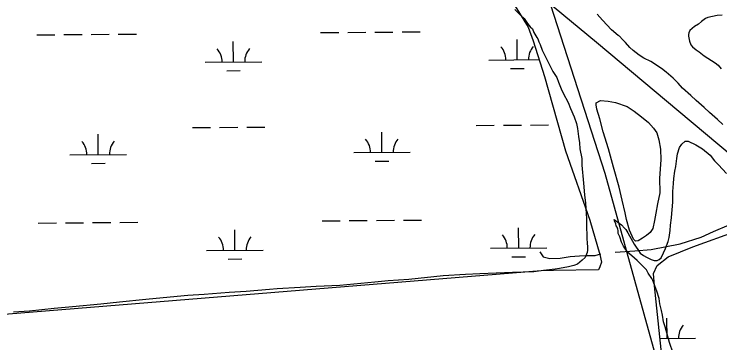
# Model space of a CAD drawing. Extents: x 3540316 to 3578335, y 553172 to 578787.
# Drawn here: x 3557387 to 3558635, y 562880 to 563461 of the extents above; entities that cross this region are included whole.
import ezdxf

# ---------------------------------------------------------------- set-up
doc = ezdxf.new("R2010")
doc.units = 0
for name, color, linetype in [('V-RAIL-TRAK', 7, 'Continuous'), ('V-SITE-VEGE', 7, 'Continuous'), ('V-TOPO-SHOR', 7, 'Continuous'), ('V-UTIL-LINE', 7, 'Continuous'), ('V-WETL-SWMP', 7, 'Continuous')]:
    doc.layers.add(name, color=color, linetype=linetype)

msp = doc.modelspace()

# ---------------------------------------------------------------- linework, layer by layer
at = {"layer": 'V-RAIL-TRAK'}
msp.add_lwpolyline([(3557262, 564378), (3557391, 564270.2), (3557557.3, 564131.9), (3557696.2, 564014.9), (3557848.6, 563887.7), (3557981.1, 563776), (3558128.9, 563652.2), (3558266.9, 563536.2), (3558416.3, 563411.9), (3558562.2, 563290.1), (3558703.6, 563171.6)], dxfattribs=at)
at = {"layer": 'V-SITE-VEGE'}
for points in [[(3558272, 563469.6), (3558283, 563459.1), (3558288.5, 563453.5), (3558294.5, 563444.6), (3558299.4, 563439.1), (3558303.2, 563435.2), (3558306, 563429.1), (3558307.6, 563425.8), (3558310.9, 563420.2), (3558312.5, 563418), (3558314.7, 563412.5), (3558316.8, 563408), (3558320.6, 563397.5), (3558331, 563376.5), (3558335.3, 563368.1), (3558339.1, 563359.8), (3558346.2, 563349.3), (3558349.5, 563341), (3558353.8, 563329.4), (3558357.6, 563321.6), (3558366.3, 563305), (3558370.6, 563294.5), (3558377.2, 563280.1), (3558380.9, 563268.4), (3558383.1, 563259), (3558384.6, 563245.2), (3558386.2, 563234.2), (3558387.2, 563223.1), (3558390.4, 563206), (3558390.9, 563194.4), (3558393.4, 563162.9), (3558395.4, 563141.9), (3558397, 563127.5), (3558398.5, 563108.8), (3558399, 563099.4), (3558398.9, 563082.3), (3558399.3, 563072.9), (3558399.3, 563064.6), (3558400.3, 563056.9), (3558400.8, 563050.2), (3558400.8, 563044.2), (3558400.2, 563040.3), (3558396.8, 563031.5), (3558391.3, 563026.6)], [(3558639.9, 563266.6), (3558630.8, 563275.4), (3558616.6, 563287.7), (3558606.9, 563296.5), (3558592.7, 563308.9), (3558583.6, 563317.6), (3558568.9, 563330.5), (3558560.7, 563339.3), (3558552.1, 563348), (3558539.9, 563358.9), (3558531.8, 563365.6), (3558512.5, 563377.5), (3558500.2, 563383.7), (3558492.1, 563388.9), (3558481.4, 563397.1), (3558475.8, 563402.3), (3558467.7, 563411), (3558462.7, 563416.7), (3558457.1, 563422.4), (3558455, 563423.4), (3558442.8, 563433.7), (3558427.1, 563450.7), (3558418, 563461.5)], [(3558638.8, 563459.3), (3558630.1, 563458.9), (3558621.9, 563457.4), (3558613.2, 563455.4), (3558609.1, 563453.9), (3558602.5, 563448.4), (3558596.8, 563443.8), (3558590.1, 563439.8), (3558581.4, 563432.7), (3558579.8, 563428.1), (3558579.3, 563425.5), (3558579.3, 563422.5), (3558581.2, 563413.8), (3558583.2, 563407.1), (3558586.3, 563403.5), (3558592.9, 563398.3), (3558598, 563394.7), (3558607.1, 563387.5), (3558626.4, 563375.1)], [(3558626.4, 563375.1), (3558631.5, 563371), (3558637.1, 563364.8)], [(3558552.3, 562862), (3558545.8, 562880.8), (3558537.8, 562909), (3558535.1, 562917.3), (3558533, 562929.5), (3558531.4, 562937.7), (3558528.7, 562949.4), (3558527.1, 562958.8), (3558523.3, 562972), (3558516.3, 562990.9), (3558514.7, 562994.2), (3558508.1, 563003.6), (3558504.9, 563009.2), (3558495.5, 563019.2), (3558488.4, 563025.8), (3558479.1, 563034.2), (3558472, 563040.3), (3558464.3, 563051.4), (3558460.5, 563058.6), (3558457.8, 563068), (3558455.1, 563073.6), (3558454.6, 563079.1), (3558454.1, 563081.3), (3558453, 563084.6), (3558451.3, 563087.4), (3558450.8, 563090.7), (3558448.6, 563096.2), (3558447.6, 563098.5), (3558460.7, 563089), (3558466.2, 563083.4), (3558468.4, 563080.6), (3558471.7, 563075.1), (3558483.1, 563055.1), (3558485.8, 563051.3), (3558490.8, 563043.5), (3558494, 563039), (3558499.5, 563035.1), (3558505, 563031.8), (3558513.3, 563027.9), (3558518.8, 563026.2), (3558523.7, 563026.1), (3558527.6, 563027.8), (3558531, 563030.5), (3558534.9, 563039.3), (3558538.8, 563047), (3558543.3, 563059.7), (3558545, 563066.8), (3558546.8, 563079), (3558547.4, 563088.3), (3558549.2, 563101.6), (3558549.8, 563109.3), (3558551, 563122), (3558551.6, 563129.7), (3558551.7, 563147.9), (3558552.9, 563162.3), (3558553.5, 563171.1), (3558555.3, 563183.8), (3558557, 563192), (3558558.8, 563206.4), (3558559.9, 563214.7), (3558563.3, 563225.7), (3558567.2, 563231.7), (3558573.4, 563236.6), (3558578.9, 563236.6), (3558592.1, 563230.4), (3558604.2, 563223.2), (3558617.3, 563212), (3558625, 563202), (3558632.1, 563194.8), (3558646.3, 563179.8)], [(3558391.3, 563026.6), (3558382.9, 563019.5), (3558376.3, 563017.3), (3558366.9, 563014.6), (3558351.4, 563012), (3558343.7, 563010.4), (3558322.7, 563008.3), (3558305.5, 563005.7), (3558268, 563004.9), (3558210, 563002.5), (3558184.6, 563001.1), (3558145.4, 562998.6), (3558084.6, 562992.4), (3558048.2, 562990), (3558024.4, 562987.9), (3557962.6, 562981.8), (3557920.6, 562979.9), (3557892.4, 562978.4), (3557851.6, 562976), (3557838.3, 562975), (3557796.9, 562971.4), (3557767, 562969.4), (3557722.9, 562965.9), (3557693.6, 562963.9), (3557649.9, 562959.8), (3557619.6, 562957.3), (3557572.6, 562952.1), (3557540, 562949), (3557489.7, 562943.9), (3557457.1, 562941.4), (3557413.5, 562936.7), (3557385.3, 562934.8)]]:
    msp.add_lwpolyline(points, dxfattribs=at)
at = {"layer": 'V-TOPO-SHOR'}
for points in [[(3558481.8, 563063.8), (3558475.2, 563079.3), (3558469.5, 563098.3), (3558467.4, 563110), (3558462.2, 563132.9), (3558456.5, 563155.8), (3558446.7, 563190.9), (3558437.9, 563223.5), (3558428.2, 563253.2), (3558422.5, 563276.6), (3558417.3, 563293.7), (3558415.7, 563301), (3558415.7, 563304.4), (3558423.9, 563308.9), (3558437.2, 563307.7), (3558449.9, 563305.4), (3558470.6, 563297.9), (3558483.4, 563289.7), (3558496.3, 563280.1), (3558508.6, 563269.6), (3558517.6, 563259.9), (3558523.1, 563251.7), (3558526.7, 563239), (3558529.9, 563222.9), (3558530.6, 563203.9), (3558527.7, 563171.5), (3558528.5, 563145.6), (3558524.4, 563126), (3558521.7, 563109.8), (3558519, 563096.6), (3558516.2, 563082.8), (3558511.5, 563075.4), (3558504.7, 563070), (3558497.9, 563065.5), (3558490.1, 563060.5), (3558485.3, 563060.4), (3558481.8, 563063.8)], [(3558449.6, 563040.8), (3558484.2, 563042.8), (3558513.5, 563045.7), (3558564.7, 563055.2), (3558601.7, 563067.5), (3558623.6, 563077.1), (3558651.3, 563089.2), (3558677, 563100.8), (3558700.4, 563106.5), (3558718, 563109.7), (3558741.3, 563119.9)], [(3558316.6, 563041.3), (3558322.1, 563032.6), (3558333.8, 563029.8), (3558352.4, 563030.1), (3558370, 563032.8), (3558386.6, 563034.5), (3558400.3, 563034.7), (3558413.9, 563034.9), (3558424.2, 563037.5)]]:
    msp.add_lwpolyline(points, dxfattribs=at)
at = {"layer": 'V-UTIL-LINE'}
msp.add_lwpolyline([(3556816.5, 565856.3), (3556994, 565592.3), (3557266.7, 565186.8), (3557806, 564441.3), (3558083.6, 564015.4), (3558195.9, 563848.2), (3558268.6, 563684.9), (3558431.4, 563180.5), (3558569.1, 562683.3), (3558604.4, 562493.8), (3558621.7, 562305), (3558625.4, 561749.8), (3558562.9, 561665.3), (3558537.9, 561566.9), (3558536.5, 561493.3), (3558661, 561375.2), (3559431.8, 560502.1), (3560274, 559559), (3560869.8, 558922.8), (3561068.9, 558704.1)], dxfattribs=at)
at = {"layer": 'V-WETL-SWMP'}
for p, q in [((3557426.7, 563424.9), (3557458.7, 563425.1)), ((3557474.7, 563425.3), (3557506.7, 563425.5)), ((3557522.7, 563425.6), (3557554.7, 563425.9)), ((3557570.7, 563426), (3557602.7, 563426.2)), ((3557928.6, 563428.8), (3557960.6, 563429)), ((3557976.6, 563429.1), (3558008.6, 563429.4)), ((3558024.6, 563429.5), (3558056.6, 563429.7)), ((3558072.6, 563429.9), (3558104.6, 563430.1)), ((3557774.4, 563376.8), (3557774.1, 563412.8)), ((3558276.3, 563380.7), (3558276, 563416.7)), ((3557724.4, 563376.4), (3557824.4, 563377.2)), ((3558226.3, 563380.3), (3558314.8, 563381)), ((3557762.5, 563361.3), (3557786.5, 563361.5)), ((3558264.4, 563365.2), (3558288.4, 563365.4)), ((3557701.9, 563260.8), (3557733.9, 563261.1)), ((3557749.9, 563261.2), (3557781.9, 563261.4)), ((3557797.9, 563261.6), (3557829.9, 563261.8)), ((3558203.8, 563264.7), (3558235.8, 563264.9)), ((3558251.8, 563265.1), (3558283.8, 563265.3)), ((3558299.8, 563265.4), (3558331.8, 563265.7)), ((3557535.2, 563213.1), (3557534.9, 563249.1)), ((3558037.1, 563217), (3558036.8, 563253)), ((3557485.2, 563212.7), (3557585.2, 563213.5)), ((3557987.1, 563216.6), (3558087.1, 563217.4)), ((3557523.3, 563197.6), (3557547.3, 563197.8)), ((3558025.2, 563201.5), (3558049.2, 563201.6)), ((3558075.2, 563097.2), (3558107.2, 563097.4)), ((3557429.3, 563092.2), (3557461.3, 563092.5)), ((3557477.3, 563092.6), (3557509.3, 563092.8)), ((3557525.3, 563093), (3557557.3, 563093.2)), ((3557573.3, 563093.3), (3557605.3, 563093.6)), ((3557931.2, 563096.1), (3557963.2, 563096.3)), ((3557979.2, 563096.5), (3558011.2, 563096.7)), ((3558027.2, 563096.8), (3558059.2, 563097.1)), ((3557777, 563044.2), (3557776.7, 563080.2)), ((3558278.9, 563048), (3558278.6, 563084)), ((3558228.9, 563047.6), (3558328.9, 563048.4)), ((3557727, 563043.8), (3557827, 563044.5)), ((3557765.1, 563028.6), (3557789.1, 563028.8)), ((3558267, 563032.5), (3558291, 563032.7)), ((3558541.5, 562888.1), (3558541.2, 562924.1)), ((3558528.8, 562888), (3558591.5, 562888.5))]:
    msp.add_line(p, q, dxfattribs=at)
for points in [[(3557380.5, 564243.5), (3557444.3, 564195.1), (3557739, 563952.2), (3557961.3, 563771.5), (3558203.2, 563563.6), (3558242.2, 563525.7), (3558295.7, 563438.6), (3558304.3, 563414), (3558324.4, 563351.2), (3558362, 563219.9), (3558405, 563097), (3558422.3, 563036.8), (3558425.3, 563023.1), (3558422.7, 563014.8), (3558420, 563009.3), (3558340.4, 563008.2), (3558318.4, 563007.8), (3557122.6, 562910.7)], [(3556185.4, 561757.5), (3556820.8, 561813.8), (3557442.4, 561875.4), (3558258.7, 561956.5), (3558461.6, 561988.5), (3558500.2, 561994.6), (3558606.5, 562010), (3558603.6, 562019.6), (3558587.7, 562257.3), (3558589.9, 562391.5), (3558572.9, 562514.4), (3558559.2, 562598.5), (3558519, 562981.1), (3558517.3, 563003.2), (3558524, 563017.2), (3558543.2, 563032.6), (3558587.2, 563049.9), (3558665.6, 563078.7)]]:
    msp.add_lwpolyline(points, dxfattribs=at)
for centre, start, end in [((3557719.2, 563376.9), 359.6699, 41.2135), ((3557829.6, 563377.7), 139.6698, 181.2135), ((3558221.1, 563380.7), 359.6699, 41.2135), ((3558331.5, 563381.6), 139.6698, 181.2135), ((3557480, 563213.2), 359.6699, 41.2135), ((3557590.4, 563214), 139.6698, 181.2135), ((3557981.8, 563217), 359.6699, 41.2135), ((3558092.3, 563217.9), 139.6698, 181.2135), ((3557721.7, 563044.2), 359.6699, 41.2135), ((3557832.2, 563045.1), 139.6698, 181.2135), ((3558223.6, 563048.1), 359.6699, 41.2135), ((3558334.1, 563048.9), 139.6698, 181.2135), ((3558596.7, 562889), 139.6699, 181.2135)]:
    msp.add_arc(centre, 35.2, start, end, dxfattribs=at)

doc.saveas('drawing.dxf')
